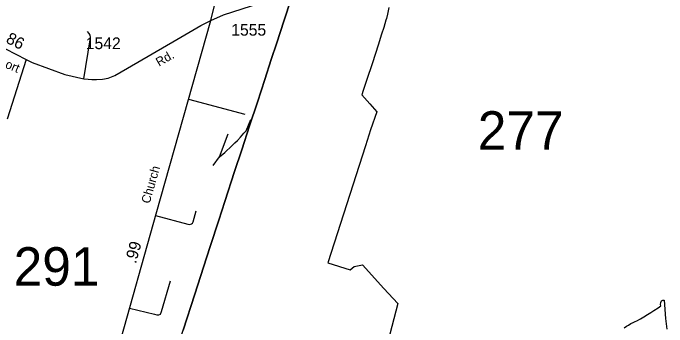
# Model space of a CAD drawing. Extents: x 2220236 to 2384410, y 720751 to 894131.
# Drawn here: x 2357374 to 2364340, y 808068 to 811414 of the extents above; entities that cross this region are included whole.
import ezdxf

# ---------------------------------------------------------------- set-up
doc = ezdxf.new("R2010")
doc.units = 0
for name, color, linetype in [('Exist Boundary Political City Limit New', 7, 'Continuous'), ('Exist Boundary Political CountyLine', 7, 'Continuous'), ('Exist Railroad Mainline', 7, 'Continuous'), ('Exist Railroad Siding', 7, 'Continuous'), ('Exist Road Non-System Type 51', 7, 'Continuous'), ('Exist Road Primary US Attributed', 7, 'Continuous'), ('Exist Road Primary US Label', 7, 'Continuous'), ('Exist Road Primary US Mileage Hundredths English Label', 7, 'Continuous'), ('Exist Road Secondary Mileage Hundredths English Label', 7, 'Continuous'), ('Exist Road Secondary Structure Standard Bridge Number Label', 7, 'Continuous'), ('Exist Road Secondary Type 51 Attributed', 7, 'Continuous'), ('Exist Road Secondary Type 51 Label', 7, 'Continuous'), ('Exist Road Secondary Type 51 Number Label', 7, 'Continuous'), ('Map Preparation Boundary City Limit Buffer Line', 7, 'Continuous')]:
    doc.layers.add(name, color=color, linetype=linetype)

msp = doc.modelspace()

# ---------------------------------------------------------------- linework, layer by layer
at = {"layer": 'Exist Boundary Political City Limit New'}
for points in [[(2361377.8, 811475.2), (2361362.2, 811401.8), (2361351, 811357.2), (2361345.8, 811337), (2361323.5, 811261.4), (2361299.8, 811189.1), (2361262, 811070.4), (2361203, 810884.1), (2361141, 810693.6), (2361104.5, 810587), (2361090.5, 810541.8), (2361173.2, 810447.4), (2361248.5, 810360), (2361182.8, 810168.4), (2361128.5, 810000), (2360727.2, 808752.7), (2360965.2, 808677.1), (2361007, 808713.6), (2361097.2, 808731.5), (2361324.2, 808479.4), (2361474.2, 808316.1), (2361259.8, 807500)], [(2363885.5, 808059.7), (2363909.2, 808075.1), (2363930.5, 808085.9), (2363955.5, 808103.9), (2363978.5, 808115.1), (2364002.2, 808126.4), (2364020.2, 808134.8), (2364058.5, 808154.8), (2364095.2, 808176.4), (2364134.2, 808200.6), (2364169, 808221), (2364201.8, 808241.8), (2364247.8, 808272.2), (2364274, 808292.3), (2364272.8, 808308.9), (2364274.5, 808327.7), (2364282.2, 808344.8), (2364294.8, 808353.9), (2364309.8, 808353.7), (2364325.8, 808158.2), (2364339.8, 808044.1)]]:
    msp.add_lwpolyline(points, dxfattribs=at)
at = {"layer": 'Exist Boundary Political CountyLine'}
msp.add_lwpolyline([(2360335.7, 811570.5), (2360257.9, 811329.1), (2360182.9, 811098.2), (2360122.1, 810917.7), (2360055.6, 810704.9), (2359976.8, 810464.5), (2359893.3, 810213.7), (2359812.6, 809956.2), (2359734.7, 809726.3), (2359631.2, 809404.2), (2359566.7, 809206.6), (2359474.6, 808924.4), (2359404.3, 808704), (2359310.3, 808418), (2359185.9, 808033.2)], dxfattribs=at)
at = {"layer": 'Exist Railroad Mainline'}
msp.add_lwpolyline([(2358495.7, 805900.2), (2358583.1, 806175.7), (2358667.6, 806433.2), (2358735, 806641.3), (2358807.1, 806865.5), (2358853.6, 807010.9), (2358948.6, 807303.5), (2359065.4, 807661.7), (2359185.9, 808033.2), (2359310.3, 808418), (2359404.3, 808704), (2359474.6, 808924.4), (2359566.7, 809206.6), (2359631.2, 809404.2), (2359734.7, 809726.3), (2359812.6, 809956.2), (2359893.3, 810213.7), (2359976.8, 810464.5), (2360055.6, 810704.9), (2360122.1, 810917.7), (2360182.9, 811098.2), (2360257.9, 811329.1), (2360335.7, 811570.5), (2360358.2, 811638.9)], dxfattribs=at)
at = {"layer": 'Exist Railroad Siding'}
for p, q in [((2359573.7, 809881), (2359664.7, 810128)), ((2359504.8, 809790.1), (2359573.7, 809881))]:
    msp.add_line(p, q, dxfattribs=at)
msp.add_lwpolyline([(2359573.7, 809881), (2359629.1, 809927.7), (2359704.2, 809998.6), (2359737.9, 810031), (2359765.4, 810057.3), (2359797, 810091.6), (2359832.6, 810132.1), (2359858.3, 810160.3), (2359906.9, 810279.8)], dxfattribs=at)
at = {"layer": 'Exist Road Non-System Type 51'}
for p, q in [((2357513.9, 810920), (2357311.5, 810283.6)), ((2359243.8, 810496.7), (2359844.7, 810337.3))]:
    msp.add_line(p, q, dxfattribs=at)
for points in [[(2358127.1, 810712.9), (2358197.1, 811128.1), (2358198.9, 811156), (2358194.6, 811180), (2358184.4, 811197.8), (2358168, 811217.6)], [(2358892.9, 809257), (2359234.4, 809165.2), (2359256.3, 809161.5), (2359274.4, 809165.7), (2359284.3, 809173.9), (2359292, 809189.8), (2359324.8, 809304.2)], [(2358614.5, 808266.7), (2358882.6, 808203.6), (2358905.5, 808198.1), (2358926.7, 808196.4), (2358943.3, 808204.3), (2358956, 808232.8), (2359050.6, 808561)]]:
    msp.add_lwpolyline(points, dxfattribs=at)
at = {"layer": 'Exist Road Primary US Attributed'}
for points in [[(2359480.4, 811334.7), (2359547.4, 811613.2), (2359626.3, 811941.5), (2359645.2, 812050.4), (2359672.8, 812185.3), (2359681.5, 812241.4), (2359748.5, 812594.1), (2359767.4, 812698.2), (2359821, 812994.9), (2359931.4, 813608.9), (2360006.2, 813986.8), (2360023.2, 814071.1), (2360040.2, 814159.2), (2360060.5, 814289.3), (2360112.6, 814626), (2360139.6, 814783), (2360189.3, 815056.9), (2360232.5, 815291.1), (2360300.5, 815655.8)], [(2358197.7, 806767.3), (2358287.4, 807081.9), (2358342.4, 807284.5), (2358375.3, 807420.5), (2358497.8, 807846.1), (2358897.3, 809272.8), (2359480.4, 811334.7)]]:
    msp.add_lwpolyline(points, dxfattribs=at)
at = {"layer": 'Exist Road Secondary Type 51 Attributed'}
for points in [[(2359480.4, 811334.7), (2359615.5, 811396.9), (2360322.5, 811627.2)], [(2357292.8, 811031.7), (2357513.9, 810920), (2357579.1, 810887.3), (2357926.8, 810760.2), (2358127.1, 810712.9), (2358176, 810708.1), (2358212.3, 810705), (2358264.3, 810707.1), (2358328.3, 810707.7), (2358387.4, 810720.8), (2358457.6, 810750), (2358593.2, 810827.3), (2359118.9, 811133.2), (2359374.9, 811282.1), (2359480.4, 811334.7)]]:
    msp.add_lwpolyline(points, dxfattribs=at)
at = {"layer": 'Map Preparation Boundary City Limit Buffer Line'}
for points in [[(2361377.8, 811475.2), (2361362.2, 811401.8), (2361351, 811357.2), (2361345.8, 811337), (2361323.5, 811261.4), (2361299.8, 811189.1), (2361262, 811070.4), (2361203, 810884.1), (2361141, 810693.6), (2361104.5, 810587), (2361090.5, 810541.8), (2361173.2, 810447.4), (2361248.5, 810360), (2361182.8, 810168.4), (2361128.5, 810000), (2360727.2, 808752.7), (2360965.2, 808677.1), (2361007, 808713.6), (2361097.2, 808731.5), (2361324.2, 808479.4), (2361474.2, 808316.1), (2361259.8, 807500)], [(2363885.5, 808059.7), (2363909.2, 808075.1), (2363930.5, 808085.9), (2363955.5, 808103.9), (2363978.5, 808115.1), (2364002.2, 808126.4), (2364020.2, 808134.8), (2364058.5, 808154.8), (2364095.2, 808176.4), (2364134.2, 808200.6), (2364169, 808221), (2364201.8, 808241.8), (2364247.8, 808272.2), (2364274, 808292.3), (2364272.8, 808308.9), (2364274.5, 808327.7), (2364282.2, 808344.8), (2364294.8, 808353.9), (2364309.8, 808353.7), (2364325.8, 808158.2), (2364339.8, 808044.1)]]:
    msp.add_lwpolyline(points, dxfattribs=at)

# ---------------------------------------------------------------- texts
at = {"layer": 'Exist Road Primary US Label'}
msp.add_text('Church', height=95, rotation=74.03946, dxfattribs=at).set_placement((2358828.8, 809376.1))
at = {"layer": 'Exist Road Primary US Mileage Hundredths English Label'}
msp.add_text('.99', height=125, rotation=74.35652, dxfattribs=at).set_placement((2358682.2, 808736.2))
at = {"layer": 'Exist Road Secondary Mileage Hundredths English Label'}
msp.add_text('.86', height=125, rotation=333.19465, dxfattribs=at).set_placement((2357247.9, 811124.4))
at = {"layer": 'Exist Road Secondary Structure Standard Bridge Number Label'}
for s, p in [('277', (2362324.5, 809957.2)), ('291', (2357380.3, 808507.8))]:
    msp.add_text(s, height=410.1, dxfattribs=at).set_placement(p)
at = {"layer": 'Exist Road Secondary Type 51 Label'}
for s, rotation, p in [('Airport', 336.69876, (2357075.4, 810923.9)), ('Rd.', 30.18411, (2358929.3, 810841.4))]:
    msp.add_text(s, height=95, rotation=rotation, dxfattribs=at).set_placement(p)
at = {"layer": 'Exist Road Secondary Type 51 Number Label'}
for s, p in [('1555', (2359698.8, 811173.5)), ('1542', (2358148.9, 811029.5))]:
    msp.add_text(s, height=125, dxfattribs=at).set_placement(p)

doc.saveas('drawing.dxf')
